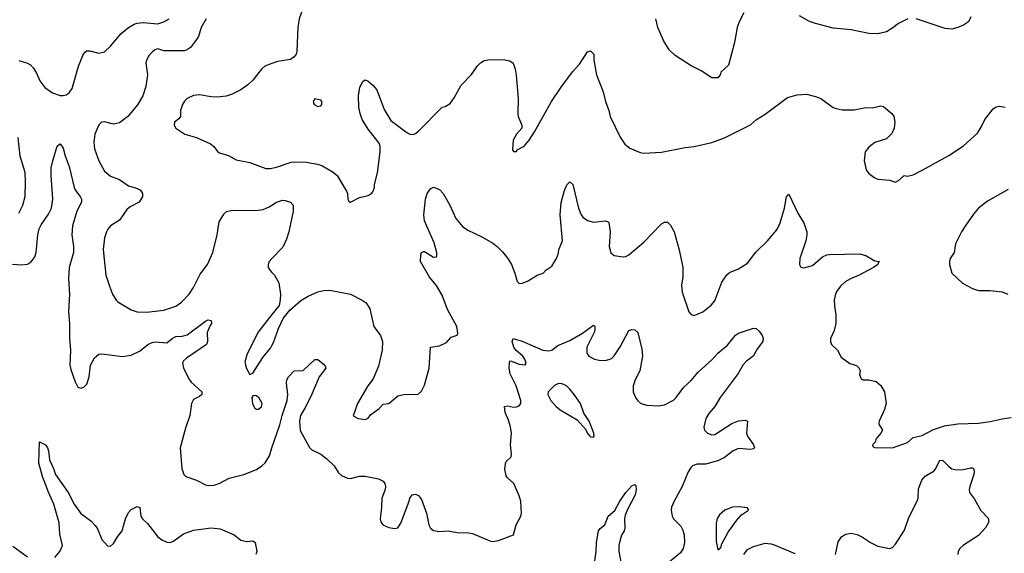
# Model space of a CAD drawing. Header units: inches. Extents: x 1771504 to 1971212, y 471788 to 643615.
# Tile 342 of 587: x 1858296 to 1864945, y 553718 to 557324. Entities that reach past the tile are written whole.
import ezdxf

# ---------------------------------------------------------------- set-up
doc = ezdxf.new("R2010")
doc.units = ezdxf.units.IN
doc.header["$MEASUREMENT"] = 0
doc.layers.add('B8555', color=7, linetype='Continuous')
doc.layers.add('B8565', color=7, linetype='Continuous')

msp = doc.modelspace()

# ---------------------------------------------------------------- linework, layer by layer
at = {"layer": 'B8555', "color": 5}
for points, elevation in [([(1858290, 557048.8), (1858350, 557028.7), (1858370, 557017.6), (1858390, 556995.8), (1858410, 556963), (1858431.4, 556910), (1858465.2, 556865.2), (1858518, 556830), (1858570, 556812.2), (1858590, 556811.1), (1858610, 556815.2), (1858630, 556829.2), (1858650, 556858.7), (1858693.3, 557010), (1858730, 557098), (1858746.5, 557113.5), (1858770, 557112.9), (1858830, 557097.8), (1858870, 557107.4), (1858910, 557143.7), (1858981.1, 557230), (1859030, 557270.2), (1859070, 557293.2), (1859090, 557300.2), (1859130, 557305), (1859230, 557295.6), (1859270.8, 557309.2), (1859305.6, 557330)], 440), ([(1859554.8, 557330), (1859522.8, 557270), (1859504, 557210), (1859490.6, 557190), (1859450, 557136), (1859423.1, 557116.9), (1859406.6, 557113.4), (1859270, 557113.3), (1859230, 557126), (1859210, 557120.9), (1859190, 557104.5), (1859170, 557083.7), (1859152.4, 557050), (1859148.5, 557030), (1859159.5, 556950), (1859147.5, 556872.5), (1859127.6, 556810), (1859091.9, 556748.1), (1859026.4, 556670), (1858970, 556626.9), (1858930, 556618), (1858870, 556632.8), (1858847.7, 556630), (1858830, 556612.3), (1858804.4, 556550), (1858796.3, 556496.3), (1858800.9, 556450), (1858831.7, 556370), (1858870, 556299.3), (1858910, 556266.7), (1858970, 556243.1), (1859030, 556201.3), (1859085.1, 556185.1), (1859111.9, 556171.9), (1859124.9, 556150), (1859125.5, 556130), (1859104, 556090), (1859041.7, 556058.3), (1859019.5, 556040.5), (1858970.2, 555969.8), (1858910, 555929.6), (1858891.3, 555908.7), (1858881.7, 555890), (1858870, 555848.7), (1858860.2, 555770), (1858877.3, 555597.3), (1858902, 555522), (1858924, 555470), (1858948.1, 555428.1), (1858958, 555418), (1859050, 555364), (1859090.4, 555350.4), (1859153.1, 555346.9), (1859270, 555361.1), (1859350, 555388.8), (1859390, 555414), (1859440.5, 555470), (1859470, 555514.9), (1859515.8, 555604.2), (1859564.2, 555670), (1859601, 555750), (1859629.7, 555869.7), (1859643.3, 555956.7), (1859674, 556010), (1859693.4, 556026.6), (1859730, 556036.5), (1859890, 556034.2), (1859939.8, 556040.2), (1859981.8, 556058.2), (1860000, 556070.9)], 440), ([(1860000, 557027.3), (1859951.5, 557008.5), (1859930, 556989.6), (1859870, 556914), (1859836.4, 556883.6), (1859790.2, 556849.8), (1859730, 556819.7), (1859690, 556806.6), (1859630, 556799.8), (1859590, 556802), (1859510, 556816.4), (1859470, 556812.2), (1859428.3, 556791.7), (1859410, 556773.6), (1859394.9, 556750), (1859383.1, 556710), (1859382, 556670), (1859370, 556653.2), (1859341, 556630), (1859338.8, 556610), (1859351, 556590), (1859410.5, 556550.5), (1859490, 556527.7), (1859584.1, 556484.1), (1859606.6, 556466.6), (1859632.7, 556432.7), (1859644.7, 556424.7), (1859706, 556406), (1859757.1, 556377.1), (1859850, 556359.3), (1859959.1, 556319.1), (1859990, 556318.4), (1860000, 556320.4)], 460), ([(1858290, 556015.5), (1858317.7, 556070), (1858333.5, 556130), (1858336.1, 556230), (1858332.8, 556290), (1858300.4, 556400.4), (1858287, 556527)], 440), ([(1858247.2, 555672.8), (1858310, 555666.4), (1858349.1, 555670.9), (1858370, 555683.6), (1858382.4, 555697.6), (1858397.9, 555722.1), (1858408.1, 555750), (1858419.5, 555870), (1858429, 555910), (1858442, 555938), (1858491.8, 556010), (1858510.8, 556050), (1858520.3, 556110), (1858508.8, 556270), (1858510, 556322), (1858519.6, 556370), (1858549.2, 556470), (1858570, 556484.7), (1858590, 556456), (1858603.2, 556403.2), (1858630.8, 556330.8), (1858663.2, 556190), (1858672.9, 556170), (1858704.9, 556130), (1858713.6, 556110), (1858713.8, 556090), (1858682.3, 556030), (1858653.2, 555930), (1858648.9, 555870), (1858659.6, 555790), (1858659.5, 555750), (1858631.3, 555650), (1858625, 555575), (1858632, 555470), (1858625, 555350), (1858631.7, 555270), (1858631.8, 555170), (1858639.7, 555090), (1858635.6, 554990), (1858641, 554961), (1858670, 554876), (1858690, 554840.7), (1858710, 554833), (1858730, 554841.6), (1858750, 554862), (1858766.3, 554910), (1858775.1, 554990), (1858801.3, 555038.7), (1858830, 555064), (1858850, 555066.2), (1858990, 555047.3), (1859050, 555057.2), (1859110, 555086), (1859162.6, 555130), (1859190, 555142.9), (1859213, 555147), (1859290, 555141.1), (1859326.3, 555170), (1859350, 555182), (1859394.6, 555185.4), (1859426.6, 555193.4), (1859550, 555286), (1859570, 555296), (1859590, 555292), (1859591, 555270), (1859582, 555258), (1859563, 555210), (1859563.8, 555150), (1859558, 555130), (1859422.8, 555037.2), (1859402, 555018), (1859395.9, 555004.1), (1859402.4, 554970), (1859443, 554890), (1859454.4, 554874.4), (1859526.8, 554810), (1859526, 554790), (1859510, 554777.2), (1859470, 554758), (1859455.8, 554730), (1859444.9, 554650), (1859415.8, 554564.2), (1859379.7, 554430), (1859391.3, 554291.3), (1859405.7, 554250), (1859417.8, 554237.8), (1859490, 554211.7), (1859550, 554180.3), (1859570, 554175.3), (1859610, 554178.9), (1859647.8, 554192.2), (1859710, 554226.3), (1859810, 554250.3), (1859894.9, 554285.1), (1859932, 554308), (1859954, 554330), (1859982.2, 554377.8), (1860000, 554430.2)], 420), ([(1860000, 555709.2), (1859982, 555690), (1859974, 555670), (1859974.8, 555650), (1859986.8, 555630), (1860000, 555615.9)], 440), ([(1860000, 555331.7), (1859904.9, 555210), (1859830, 555059), (1859817.1, 555010), (1859827.3, 554967.3), (1859850, 554926), (1859870, 554934.8), (1859937.8, 555042.2), (1859990, 555103.8), (1860000, 555122.9)], 440), ([(1858534.5, 553690), (1858567.5, 553730), (1858584.6, 553770), (1858568.3, 553848.3), (1858562.9, 553922.9), (1858527.4, 554050), (1858490, 554132.1), (1858450, 554237.4), (1858426.7, 554326.7), (1858430, 554470.7), (1858470, 554450.3), (1858483.6, 554430), (1858492, 554410), (1858496.6, 554350), (1858525.4, 554290), (1858538.8, 554250), (1858624.1, 554130), (1858663.2, 554050), (1858710, 553987.1), (1858776.5, 553936.5), (1858806.5, 553906.5), (1858822.6, 553882.6), (1858850, 553810.4), (1858890, 553768.9), (1858910, 553767), (1858930, 553784.4), (1858956.8, 553830), (1858988.7, 553870), (1859010, 553950.8), (1859030, 553994.9), (1859050, 554014.9), (1859090, 554034.9), (1859108.1, 554028.1), (1859114.3, 553970), (1859125.7, 553950), (1859160.4, 553920.4), (1859229.4, 553830), (1859255.2, 553810), (1859290, 553793), (1859310, 553791.8), (1859330, 553797.9), (1859402.2, 553850), (1859470, 553874.4), (1859590, 553890.1), (1859650, 553882.4), (1859743.7, 553843.7), (1859790, 553806.4), (1859830, 553798.8), (1859870, 553801.3), (1859885.5, 553790), (1859896.5, 553730), (1859890.2, 553710)], 380), ([(1858250, 553765.8), (1858350, 553695.3)], 380)]:
    msp.add_lwpolyline(points, dxfattribs=dict(at, elevation=elevation))
at = {"layer": 'B8555', "color": 5, "elevation": 440}
msp.add_lwpolyline([(1859890, 554783.7), (1859870, 554782), (1859864.9, 554770), (1859868, 554730), (1859881.4, 554701.4), (1859890, 554691.3), (1859910, 554691), (1859930, 554706.8), (1859934, 554730), (1859911.8, 554770)], close=True, dxfattribs=at)
at = {"layer": 'B8565', "color": 5}
for points, elevation in [([(1860000, 558004.7), (1860050, 558031.3), (1860090, 558041.3), (1860110, 558039.6), (1860150, 558022.3), (1860198.3, 557978.3), (1860259.5, 557899.5), (1860271.6, 557870), (1860283.2, 557790), (1860268.1, 557531.9), (1860220.4, 557430), (1860183, 557330), (1860174.9, 557270), (1860168.8, 557110), (1860162.6, 557090), (1860150, 557071.8), (1860124.5, 557055.5), (1860038, 557042), (1860000, 557027.3)], 460), ([(1863184.9, 557370), (1863154, 557310), (1863141.3, 557270), (1863122, 557170), (1863083.4, 557016.6), (1863031.3, 556970), (1863026, 556950), (1863011, 556930), (1862970, 556929.7), (1862897.6, 556977.6), (1862830.7, 557010.7), (1862721.1, 557081.1), (1862680.6, 557120.6), (1862643.3, 557183.3), (1862605.3, 557270), (1862592.3, 557330)], 460), ([(1864294, 557330), (1864230, 557298), (1864192.3, 557267.7), (1864150, 557241.7), (1864090, 557227.2), (1864030.8, 557230.8), (1863910, 557254.5), (1863790, 557266.6), (1863670, 557297), (1863630, 557312.3), (1863561.2, 557350)], 460), ([(1864718.2, 557341.8), (1864702, 557310), (1864670, 557287.1), (1864630, 557269.8), (1864590, 557259.8), (1864545.1, 557265.1), (1864350, 557329.6)], 460), ([(1860000, 556320.4), (1860030, 556326.3), (1860130, 556361.8), (1860150, 556364.2), (1860230, 556360.2), (1860307.6, 556347.6), (1860337.5, 556337.5), (1860413.9, 556293.9), (1860439.3, 556270), (1860504.1, 556164.1), (1860510.7, 556150), (1860511.3, 556110), (1860518, 556098), (1860530, 556091.3), (1860590, 556122.8), (1860650, 556134.8), (1860670, 556146), (1860680.2, 556159.8), (1860692.7, 556190), (1860692.7, 556210), (1860711.4, 556288.6), (1860729.8, 556430.2), (1860730.6, 556470), (1860722.9, 556490), (1860650, 556583.1), (1860609.8, 556650), (1860595.3, 556690), (1860587.3, 556730), (1860584.4, 556810), (1860593.3, 556866.7), (1860613.4, 556906.6), (1860630, 556916.3), (1860650, 556908.2), (1860681.4, 556881.4), (1860707.2, 556850), (1860756.4, 556716.4), (1860803.5, 556643.5), (1860910, 556561.7), (1860930, 556550.3), (1860950, 556546.7), (1860970, 556554.9), (1860990, 556570.4), (1861150, 556733.4), (1861170, 556737.3), (1861202.5, 556757.5), (1861230, 556796), (1861278.4, 556881.6), (1861347.4, 556952.6), (1861388.3, 557011.7), (1861408.3, 557031.7), (1861433.1, 557046.9), (1861470, 557055), (1861572.7, 557052.7), (1861605.4, 557045.4), (1861628.4, 557030), (1861641.3, 556990), (1861648.7, 556948.7), (1861662.4, 556790), (1861659.1, 556690), (1861662, 556670), (1861686.8, 556610), (1861686, 556590), (1861650, 556549), (1861627.3, 556510), (1861624.7, 556444.7), (1861630, 556434), (1861650, 556434), (1861656.4, 556443.6), (1861702, 556470), (1861737.2, 556510), (1861773.4, 556566.6), (1861887.3, 556770), (1861952.3, 556867.7), (1862028.6, 556971.4), (1862076.8, 557023.2), (1862130, 557106.8), (1862150, 557113), (1862173, 557090), (1862173.7, 557050), (1862190.6, 556950), (1862235.9, 556835.9), (1862250.7, 556770), (1862274, 556710), (1862282.8, 556670), (1862350.6, 556530.6), (1862383.4, 556483.4), (1862415.9, 556455.9), (1862486, 556426), (1862510, 556420.7), (1862630, 556427.3), (1862790, 556460.7), (1862850, 556466.8), (1862970, 556494.8), (1863055.5, 556524.5), (1863230, 556614), (1863271.7, 556648.3), (1863330, 556684.9), (1863481.7, 556798.3), (1863544.9, 556815.1), (1863610, 556820.5), (1863670, 556804.9), (1863704.7, 556790), (1863790, 556730.8), (1863810, 556722.8), (1863850, 556714.8), (1863930, 556713.4), (1864010, 556730.5), (1864051.9, 556728.1), (1864110, 556741), (1864130, 556738), (1864184.9, 556690), (1864199.1, 556670), (1864205.5, 556630), (1864202, 556590), (1864186, 556554), (1864150, 556519.3), (1864070, 556493.2), (1864030, 556462), (1864004.7, 556430), (1863998, 556370), (1864011.3, 556310), (1864030, 556284.7), (1864070, 556256), (1864090, 556246.8), (1864170, 556238.8), (1864210, 556226.8), (1864230, 556236), (1864269.2, 556270.8), (1864290, 556266), (1864330, 556276), (1864395.3, 556310), (1864570, 556404.9), (1864669.6, 556470.4), (1864762.9, 556557.1), (1864790, 556601), (1864812.7, 556650), (1864870, 556720.7), (1864890, 556734), (1864910, 556739.1), (1864950, 556732.7)], 460), ([(1860000, 555122.9), (1860010, 555142), (1860043.8, 555236.2), (1860076.3, 555303.7), (1860119.7, 555360.3), (1860194.9, 555425.1), (1860244.2, 555455.8), (1860310, 555485.2), (1860350, 555494), (1860390, 555496.2), (1860530, 555468.8), (1860609.1, 555429.1), (1860635.5, 555410), (1860660.3, 555370), (1860688.5, 555250), (1860732.2, 555190), (1860747.2, 555150), (1860744, 555090), (1860718.6, 554981.4), (1860682, 554898), (1860647.2, 554850), (1860577.6, 554730), (1860547.9, 554647.9), (1860582, 554630), (1860630, 554623.1), (1860650, 554630.7), (1860666.1, 554653.9), (1860723, 554697), (1860750, 554726), (1860790, 554731.3), (1860850, 554781), (1860891.1, 554791.1), (1860987.3, 554792.7), (1861010, 554814), (1861030, 554854), (1861060.9, 554970), (1861069.3, 555110.7), (1861130, 555121), (1861178, 555142), (1861210, 555178), (1861250, 555192), (1861253.8, 555206.2), (1861247.3, 555250), (1861186, 555366), (1861150, 555463.1), (1861110, 555527.6), (1861063.3, 555583.3), (1861003.5, 555690), (1861004.9, 555735.1), (1861010, 555750.7), (1861023.6, 555756.4), (1861030, 555758), (1861090, 555719.1), (1861110, 555722), (1861112.1, 555727.9), (1861113.6, 555750), (1861095.1, 555815.1), (1861030, 555964), (1861025.2, 556005.2), (1861035.6, 556110), (1861046.6, 556150), (1861070, 556180.5), (1861090, 556191.3), (1861130, 556177.3), (1861155.5, 556150), (1861200.3, 556070), (1861240.5, 555980.5), (1861285.6, 555925.6), (1861321.8, 555901.8), (1861415.9, 555855.9), (1861490, 555813.4), (1861521.3, 555790), (1861555.5, 555755.5), (1861592.2, 555710), (1861616.4, 555670), (1861640.5, 555610), (1861654.4, 555554.4), (1861670, 555541), (1861690, 555542.8), (1861724.1, 555555.9), (1861790, 555598), (1861830, 555611.3), (1861849.4, 555630.6), (1861890, 555658), (1861921.2, 555710), (1861935.1, 555744.9), (1861937, 555770), (1861961.3, 555830), (1861945.8, 556005.8), (1861951.6, 556088.4), (1861974, 556170), (1861990, 556207.3), (1862010, 556227.3), (1862030.2, 556210.2), (1862068.9, 556050), (1862084.6, 556010), (1862099.5, 555990), (1862130, 555967.2), (1862170, 555955.8), (1862250, 555965.5), (1862270, 555958.8), (1862273.5, 555953.5), (1862284.4, 555890), (1862276.3, 555790), (1862288.7, 555748.7), (1862310, 555730.8), (1862370, 555722), (1862390, 555724), (1862410, 555734.8), (1862510, 555821.3), (1862630, 555944.9), (1862650, 555954.4), (1862670, 555954.9), (1862690, 555936.3), (1862716.5, 555890), (1862748.7, 555768.7), (1862773.4, 555650), (1862773.2, 555586.8), (1862764.9, 555530), (1862770, 555482), (1862814, 555350), (1862830, 555330.8), (1862850, 555324), (1862909, 555350), (1862964.8, 555395.2), (1862990, 555424.7), (1863038, 555550), (1863070, 555598.8), (1863090, 555614.8), (1863150, 555640.5), (1863210, 555679.3), (1863267.3, 555752.7), (1863345.1, 555830), (1863397.4, 555890), (1863412.6, 555910), (1863432.2, 555950), (1863459.7, 556050), (1863473.2, 556126.8), (1863490, 556144.7), (1863552.1, 556012.1), (1863591.7, 555950), (1863610.3, 555890), (1863611.5, 555870), (1863604.6, 555830), (1863563, 555710), (1863562.8, 555670), (1863571, 555651), (1863590, 555646.8), (1863650, 555663), (1863717.8, 555722.2), (1863745.5, 555734.5), (1863763.1, 555736.9), (1863970, 555740.7), (1864010, 555730.2), (1864070, 555694.9), (1864102, 555690), (1864095.3, 555684.7), (1864090.8, 555670), (1864060.7, 555650), (1863963.7, 555596.3), (1863906.5, 555573.5), (1863870, 555552.6), (1863837.6, 555522.4), (1863813.7, 555490), (1863804.6, 555470), (1863796.5, 555430), (1863797, 555390), (1863807.2, 555330), (1863807, 555270), (1863795.8, 555224.2), (1863770.8, 555170), (1863771, 555150), (1863778, 555130), (1863818, 555090), (1863843.5, 555043.5), (1863900.7, 555000.7), (1863946.4, 554986.4), (1863964.7, 554970), (1863970.8, 554950), (1863966.8, 554926.8), (1863978, 554898), (1863991, 554891), (1864030.5, 554890.5), (1864079.1, 554879.1), (1864110, 554851.3), (1864134.8, 554810), (1864146.8, 554730), (1864136.3, 554690), (1864098.8, 554610), (1864098, 554598), (1864098, 554590), (1864122, 554550), (1864112, 554530), (1864078, 554490), (1864072, 554468), (1864054, 554450), (1864058, 554438), (1864070, 554434), (1864190, 554431), (1864290, 554467.3), (1864330, 554500.7), (1864390, 554513), (1864465.9, 554554.1), (1864541.5, 554578.5), (1864631.8, 554591.8), (1864770, 554596.5), (1864850, 554607.6), (1864930, 554626.7), (1864990, 554635.3)], 440), ([(1864970, 556176), (1864830, 556098), (1864770.4, 556049.6), (1864736.3, 556010), (1864683.9, 555936.1), (1864655.5, 555890), (1864616, 555810), (1864606.8, 555750), (1864578.8, 555710), (1864574.8, 555690), (1864574.8, 555670), (1864590, 555612), (1864663, 555543), (1864730, 555507.3), (1864770, 555494.8), (1864850, 555494), (1864930, 555485.5), (1864968.2, 555468.2)], 460), ([(1860000, 556070.9), (1860030, 556091.7), (1860070, 556103.1), (1860090, 556102.4), (1860126, 556090), (1860142.8, 556070), (1860143, 556030), (1860114.6, 555890), (1860099, 555841), (1860072.8, 555787.2), (1860000, 555709.2)], 440), ([(1860000, 555615.9), (1860017.3, 555597.3), (1860045.3, 555545.3), (1860057.1, 555470), (1860055.5, 555430), (1860047.5, 555392.5), (1860000, 555331.7)], 440), ([(1860000, 554430.2), (1860053.3, 554586.7), (1860067.6, 554650), (1860103.5, 554750), (1860107.4, 554790), (1860097.6, 554870), (1860099.5, 554890), (1860112.3, 554910), (1860150, 554950.5), (1860210, 554953), (1860290, 555026.8), (1860310, 555026.8), (1860356, 554990), (1860362.8, 554970), (1860319.3, 554910), (1860270, 554792.7), (1860228.9, 554710), (1860193.2, 554650), (1860186.3, 554610), (1860190, 554548), (1860252.4, 554432.4), (1860270, 554417.8), (1860330, 554388.9), (1860370, 554357.4), (1860419.5, 554310), (1860450, 554262.8), (1860470, 554244), (1860510, 554224.9), (1860530, 554223), (1860590, 554239.7), (1860630, 554240.2), (1860720.2, 554220.2), (1860750, 554206), (1860762, 554190), (1860765.7, 554170), (1860763.7, 554150), (1860741.6, 554090), (1860740.3, 554030), (1860730.3, 553950.3), (1860734.4, 553930), (1860748.2, 553910), (1860790, 553892.2), (1860830, 553886), (1860850, 553890.7), (1860870, 553921), (1860926, 554070), (1860930, 554091), (1860946.1, 554113.9), (1860970, 554117), (1860990, 554108), (1861010, 554080.7), (1861043.1, 553990), (1861059.5, 553910), (1861070, 553888.2), (1861090, 553872.4), (1861130, 553864.4), (1861190, 553870.4), (1861250, 553858.4), (1861330, 553857.3), (1861353, 553853), (1861470, 553802.4), (1861490, 553798.4), (1861530, 553803.7), (1861630, 553842.8), (1861648.8, 553911.2), (1861679.7, 553970), (1861684.7, 553990), (1861680.2, 554070), (1861670, 554107), (1861632, 554190), (1861590, 554228.6), (1861582.1, 554242.1), (1861573, 554287), (1861575.6, 554324.4), (1861581.1, 554338.9), (1861614.7, 554370), (1861617.4, 554390), (1861611, 554450), (1861616.5, 554530), (1861611.5, 554571.5), (1861597.9, 554617.9), (1861574.3, 554670), (1861569.6, 554710.4), (1861590, 554714.8), (1861630, 554704.9), (1861651.7, 554708.3), (1861670, 554714.8), (1861680.9, 554730), (1861679.6, 554750), (1861647.7, 554850), (1861607.1, 554930), (1861601.4, 554970), (1861603.7, 555010), (1861610, 555018.8), (1861670, 554996.5), (1861709.2, 554990.8), (1861717, 555003), (1861707.6, 555030), (1861694.7, 555050), (1861648.5, 555088.5), (1861633.6, 555110), (1861620.7, 555150), (1861628, 555170), (1861690, 555151.2), (1861829.7, 555090.3), (1861870, 555086), (1861890, 555091.7), (1861930, 555121.5), (1862010, 555155.8), (1862095.5, 555204.5), (1862170, 555258.8), (1862178.8, 555250), (1862180.4, 555230), (1862175.3, 555210), (1862126.9, 555110), (1862125.3, 555070), (1862139.3, 555050), (1862177.3, 555030), (1862210, 555022.4), (1862250, 555020.8), (1862290, 555031.8), (1862310, 555052), (1862350, 555112.4), (1862410, 555223), (1862430, 555230.5), (1862450, 555228), (1862470.4, 555210), (1862497.5, 555097.5), (1862500.9, 555050), (1862483.9, 554950), (1862452.3, 554890), (1862438.6, 554850), (1862438.6, 554810), (1862454.9, 554770), (1862470, 554748.9), (1862491, 554731), (1862530, 554719.1), (1862610, 554714.9), (1862650, 554720.3), (1862710, 554751.7), (1862730, 554771.7), (1862780.3, 554839.7), (1862830, 554886), (1862878.6, 554941.4), (1862970, 555025.6), (1863009.4, 555070.6), (1863075.5, 555124.5), (1863130, 555192.9), (1863150, 555206), (1863250, 555239.3), (1863270, 555237.3), (1863290, 555219.1), (1863310.5, 555190), (1863317.3, 555170), (1863314, 555150), (1863278.4, 555101.6), (1863249.3, 555050.7), (1863204.2, 555015.8), (1863179.2, 554990), (1863147.4, 554932.6), (1863026.9, 554770), (1862990.2, 554709.8), (1862950, 554663.5), (1862930, 554629.4), (1862915.3, 554570), (1862919.5, 554550), (1862940.5, 554530), (1862970, 554519.6), (1862990, 554521.8), (1863104.6, 554595.4), (1863150, 554613.6), (1863196.7, 554616.7), (1863210.5, 554610), (1863204.3, 554530), (1863211, 554510), (1863250.3, 554450), (1863257.1, 554430), (1863250, 554423.6), (1863230, 554420.4), (1863150, 554425.6), (1863112.9, 554410), (1863055.7, 554364.3), (1863015.7, 554344.3), (1862930, 554320.7), (1862870, 554319.4), (1862840.3, 554310), (1862830, 554301), (1862810, 554268), (1862770.2, 554170), (1862714.7, 554070), (1862698.5, 554030), (1862694.9, 554010), (1862700.9, 553970), (1862711.8, 553950), (1862760.8, 553900.8), (1862774.3, 553874.3), (1862782.3, 553842.3), (1862784.7, 553790), (1862775.9, 553750), (1862758.9, 553721.1), (1862682.4, 553657.6)], 420), ([(1863805.6, 553710), (1863823.4, 553796.6), (1863844.2, 553830), (1863872.4, 553847.6), (1863910, 553853.4), (1863950, 553844.3), (1863986.2, 553826.2), (1864040.7, 553790), (1864090, 553766.7), (1864170, 553750.4), (1864190, 553758), (1864210, 553780.4), (1864270, 553874.9), (1864299.7, 553960.3), (1864355.9, 554070), (1864362.1, 554090), (1864366.3, 554153.7), (1864387.2, 554212.8), (1864410, 554239.3), (1864470, 554276.1), (1864481.2, 554290), (1864510, 554348), (1864530, 554344.4), (1864570, 554304), (1864590, 554289.2), (1864610, 554283.5), (1864657.2, 554282.8), (1864716.3, 554296.3), (1864730, 554296.5), (1864737.6, 554290), (1864741.3, 554270), (1864738.4, 554250), (1864711.3, 554170), (1864706.5, 554150), (1864708.8, 554130), (1864743.6, 554083.6), (1864786.3, 554006.3), (1864835.2, 553955.2), (1864839, 553930), (1864817.3, 553890), (1864770, 553838.3), (1864670, 553772.8), (1864644.9, 553750), (1864633.7, 553730), (1864631.8, 553710)], 420), ([(1862168.7, 553590), (1862188.4, 553730), (1862190.5, 553790), (1862203.5, 553870), (1862215, 553885), (1862248.4, 553910), (1862269.6, 553970), (1862313.8, 554006.2), (1862348.6, 554070), (1862390, 554128.5), (1862430, 554174.4), (1862450, 554182.8), (1862456.1, 554176.1), (1862458.7, 554150), (1862452.4, 554112.4), (1862401.5, 554018.5), (1862383.9, 553976.1), (1862379.4, 553950), (1862382.7, 553890), (1862377.9, 553870), (1862360.3, 553839.7), (1862350.1, 553809.9), (1862342.7, 553770), (1862342, 553730), (1862369.2, 553590)], 380), ([(1863185, 553710), (1863210, 553742.8), (1863250, 553764.7), (1863330, 553786.2), (1863370, 553782.7), (1863390, 553776), (1863530, 553717.8)], 420)]:
    msp.add_lwpolyline(points, dxfattribs=dict(at, elevation=elevation))
for points, elevation in [([(1860290, 556789), (1860277.3, 556770), (1860284.9, 556750), (1860310, 556736.3), (1860330, 556742), (1860337, 556750), (1860336, 556770), (1860330, 556779)], 480), ([(1861950, 554865.7), (1861930, 554863.1), (1861907.7, 554852.3), (1861865.3, 554810), (1861863.2, 554790), (1861883.2, 554750), (1861919, 554710), (1861946.8, 554686.8), (1862059.7, 554619.7), (1862116.5, 554556.5), (1862130, 554527.7), (1862145.5, 554510), (1862150, 554505.5), (1862170, 554502.8), (1862175.1, 554510), (1862174, 554530), (1862140.5, 554610), (1862106, 554666), (1862082.6, 554730), (1862039.2, 554790), (1862010, 554828.2), (1861990, 554848.2), (1861970, 554859.7)], 420), ([(1863152.7, 554032.7), (1863110, 554029.3), (1863058, 554010), (1863021.1, 553978.9), (1863006.6, 553953.4), (1862998.8, 553921.2), (1862998.5, 553798.5), (1863010, 553742), (1863030, 553758), (1863038, 553782), (1863079.5, 553860.5), (1863138.3, 553941.7), (1863170, 553978.8), (1863218, 554010), (1863210, 554026)], 440)]:
    msp.add_lwpolyline(points, close=True, dxfattribs=dict(at, elevation=elevation))

doc.saveas('drawing.dxf')
